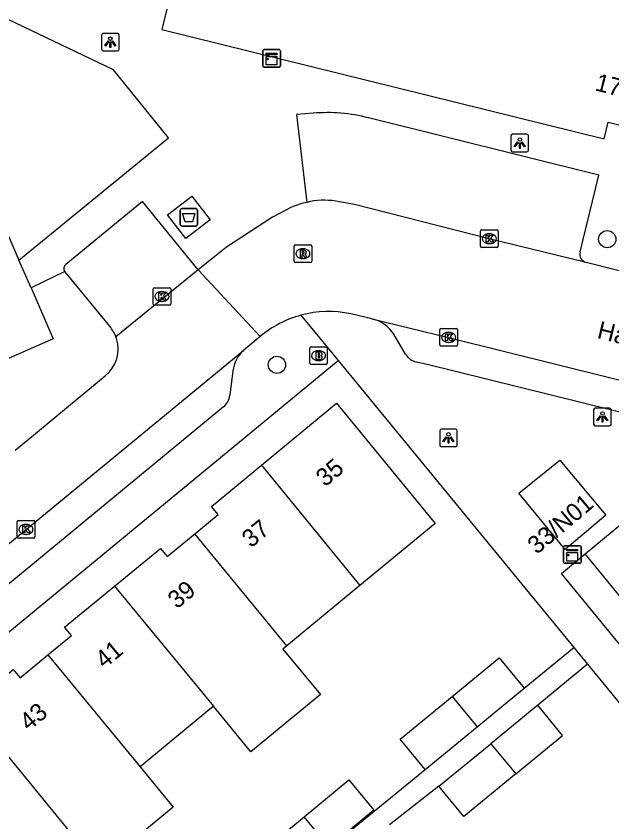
# Model space of a CAD drawing. Extents: x 161771 to 163125, y 382479 to 383177.
# Drawn here: x 162001.45 to 162035.24, y 383033.26 to 383078.97 of the extents above; entities that cross this region are included whole.
import ezdxf

# ---------------------------------------------------------------- set-up
doc = ezdxf.new("R2010")
doc.units = 0
for name, color, linetype in [('IMGEO_Afval_apart_plaats', 7, 'Continuous'), ('IMGEO_Boom', 7, 'Continuous'), ('IMGEO_Brandkraan', 7, 'Continuous'), ('IMGEO_Groenvoorziening', 7, 'Continuous'), ('IMGEO_Kast', 7, 'Continuous'), ('IMGEO_Kolk', 7, 'Continuous'), ('IMGEO_Lichtpunt', 7, 'Continuous'), ('IMGEO_Openbare_ruimte_label', 7, 'Continuous'), ('IMGEO_Pand', 7, 'Continuous'), ('IMGEO_Pand_nummerreeks', 7, 'Continuous'), ('IMGEO_Rijbaan_lokaal_open', 7, 'Continuous'), ('IMGEO_Rioolput', 7, 'Continuous'), ('IMGEO_Voetpad_gesloten', 7, 'Continuous'), ('IMGEO_Voetpad_open', 7, 'Continuous')]:
    doc.layers.add(name, color=color, linetype=linetype)

msp = doc.modelspace()

# ---------------------------------------------------------------- linework, layer by layer
at = {"layer": 'IMGEO_Afval_apart_plaats'}
for p, q in [((162010.848, 383068.055), (162011.638, 383068.055)), ((162011.638, 383068.055), (162010.848, 383068.055)), ((162010.748, 383067.155), (162010.748, 383067.955)), ((162010.748, 383067.955), (162010.748, 383067.155)), ((162011.738, 383067.955), (162011.738, 383067.155)), ((162011.738, 383067.155), (162011.738, 383067.955)), ((162011.638, 383067.055), (162010.848, 383067.055)), ((162010.848, 383067.055), (162011.638, 383067.055))]:
    msp.add_line(p, q, dxfattribs=at)
msp.add_lwpolyline([(162010.891, 383067.769), (162011.595, 383067.769), (162011.446, 383067.299), (162011.04, 383067.299), (162010.891, 383067.769)], dxfattribs=at)
for centre, start, end in [((162010.848, 383067.955), 90, 180), ((162010.848, 383067.955), 90, 180), ((162011.638, 383067.955), 0, 90), ((162011.638, 383067.955), 360, 90), ((162010.848, 383067.155), 180, 270), ((162010.848, 383067.155), 180, 270), ((162011.638, 383067.155), 270, 0), ((162011.638, 383067.155), 270, 0)]:
    msp.add_arc(centre, 0.1, start, end, dxfattribs=at)
at = {"layer": 'IMGEO_Boom'}
for centre in [(162034.979, 383066.316), (162016.243, 383059.189)]:
    msp.add_circle(centre, 0.489, dxfattribs=at)
at = {"layer": 'IMGEO_Brandkraan'}
for p, q in [((162018.101, 383059.285), (162018.101, 383060.137)), ((162018.176, 383060.211), (162019.028, 383060.211)), ((162018.589, 383059.991), (162018.614, 383059.991)), ((162019.102, 383060.137), (162019.102, 383059.285)), ((162018.612, 383059.431), (162018.587, 383059.431)), ((162019.028, 383059.211), (162018.176, 383059.211))]:
    msp.add_line(p, q, dxfattribs=at)
for points in [[(162018.101, 383059.285), (162018.101, 383060.137)], [(162018.176, 383060.211), (162019.028, 383060.211)], [(162018.449, 383059.911), (162018.449, 383059.511), (162018.662, 383059.511)], [(162018.68, 383059.911), (162018.449, 383059.911)], [(162018.628, 383059.83), (162018.574, 383059.83), (162018.574, 383059.754)], [(162019.102, 383060.137), (162019.102, 383059.285)], [(162018.574, 383059.754), (162018.627, 383059.754)], [(162018.636, 383059.678), (162018.574, 383059.678), (162018.574, 383059.597)], [(162018.574, 383059.597), (162018.636, 383059.597)], [(162019.028, 383059.211), (162018.176, 383059.211)]]:
    msp.add_lwpolyline(points, dxfattribs=at)
for centre, radius, start, end in [((162018.178, 383060.135), 0.0765, 91.552, 178.448), ((162018.178, 383060.135), 0.0765, 91.552, 178.448), ((162018.629, 383059.792), 0.0379, 267.8285, 90.9355), ((162018.684, 383059.766), 0.145, 59.4692, 91.5367), ((162018.709, 383059.813), 0.0922, 285.5137, 58.1501), ((162019.026, 383060.135), 0.0765, 1.552, 88.448), ((162019.026, 383060.135), 0.0765, 1.552, 88.448), ((162018.637, 383059.637), 0.0404, 269.8759, 90.5077), ((162018.668, 383059.762), 0.251, 268.6676, 293.5347), ((162018.714, 383059.621), 0.105, 301.3115, 78.989), ((162018.178, 383059.287), 0.0765, 181.552, 268.448), ((162018.178, 383059.287), 0.0765, 181.552, 268.448), ((162019.026, 383059.287), 0.0765, 271.552, 358.448), ((162019.026, 383059.287), 0.0765, 271.552, 358.448)]:
    msp.add_arc(centre, radius, start, end, dxfattribs=at)
for centre, major_axis, ratio, start_param, end_param in [((162018.588, 383059.711), (-0.387, 0.002), 0.722429, 4.712389, 7.853982), ((162018.613, 383059.711), (-0.39, 0.002), 0.717154, 1.570796, 4.712389)]:
    msp.add_ellipse(centre, major_axis=major_axis, ratio=ratio, start_param=start_param, end_param=end_param, dxfattribs=at)
at = {"layer": 'IMGEO_Groenvoorziening'}
msp.add_lwpolyline([(162041.559, 383038.907), (162034.668, 383047.307), (162033.719, 383048.469)], dxfattribs=at)
at = {"layer": 'IMGEO_Kast'}
for p, q in [((162015.439, 383076.146), (162015.439, 383076.987)), ((162015.439, 383076.987), (162015.439, 383076.146)), ((162015.514, 383077.071), (162016.355, 383077.071)), ((162016.355, 383077.071), (162015.514, 383077.071)), ((162016.439, 383076.996), (162016.439, 383076.155)), ((162016.439, 383076.155), (162016.439, 383076.996)), ((162016.364, 383076.071), (162015.523, 383076.071)), ((162015.523, 383076.071), (162016.364, 383076.071)), ((162032.575, 383048.931), (162033.416, 383048.931)), ((162033.416, 383048.931), (162032.575, 383048.931)), ((162033.5, 383048.856), (162033.5, 383048.015)), ((162033.5, 383048.015), (162033.5, 383048.856)), ((162032.5, 383048.006), (162032.5, 383048.847)), ((162032.5, 383048.847), (162032.5, 383048.006)), ((162033.425, 383047.931), (162032.584, 383047.931)), ((162032.584, 383047.931), (162033.425, 383047.931))]:
    msp.add_line(p, q, dxfattribs=at)
for points in [[(162015.634, 383076.861), (162016.234, 383076.861), (162016.234, 383076.776), (162015.634, 383076.776), (162015.634, 383076.861)], [(162015.634, 383076.686), (162016.234, 383076.686), (162016.234, 383076.197), (162015.634, 383076.197), (162015.634, 383076.686)], [(162032.695, 383048.721), (162033.295, 383048.721), (162033.295, 383048.636), (162032.695, 383048.636), (162032.695, 383048.721)], [(162032.695, 383048.546), (162033.295, 383048.546), (162033.295, 383048.057), (162032.695, 383048.057), (162032.695, 383048.546)]]:
    msp.add_lwpolyline(points, dxfattribs=at)
for centre in [(162015.718, 383076.535), (162032.779, 383048.395)]:
    msp.add_circle(centre, 0.0377, dxfattribs=at)
for centre, start, end in [((162015.517, 383076.993), 92.4484, 184.2845), ((162015.517, 383076.993), 92.4484, 184.2845), ((162016.361, 383076.993), 2.4484, 94.2845), ((162016.361, 383076.993), 2.4484, 94.2845), ((162015.517, 383076.149), 182.4484, 274.2845), ((162015.517, 383076.149), 182.4484, 274.2845), ((162016.361, 383076.149), 272.4484, 4.2845), ((162016.361, 383076.149), 272.4484, 4.2845), ((162032.578, 383048.853), 92.4484, 184.2845), ((162032.578, 383048.853), 92.4484, 184.2845), ((162033.422, 383048.853), 2.4484, 94.2845), ((162033.422, 383048.853), 2.4484, 94.2845), ((162032.578, 383048.009), 182.4484, 274.2845), ((162032.578, 383048.009), 182.4484, 274.2845), ((162033.422, 383048.009), 272.4484, 4.2845), ((162033.422, 383048.009), 272.4484, 4.2845)]:
    msp.add_arc(centre, 0.0779, start, end, dxfattribs=at)
at = {"layer": 'IMGEO_Kolk'}
for p, q in [((162027.789, 383065.916), (162027.789, 383066.768)), ((162027.864, 383066.842), (162028.716, 383066.842)), ((162028.79, 383066.768), (162028.79, 383065.916)), ((162028.277, 383066.622), (162028.302, 383066.622)), ((162028.716, 383065.842), (162027.864, 383065.842)), ((162028.3, 383066.062), (162028.275, 383066.062)), ((162009.221, 383062.639), (162009.221, 383063.491)), ((162009.296, 383063.565), (162010.148, 383063.565)), ((162010.222, 383063.491), (162010.222, 383062.639)), ((162009.709, 383063.345), (162009.734, 383063.345)), ((162009.732, 383062.785), (162009.707, 383062.785)), ((162010.148, 383062.565), (162009.296, 383062.565)), ((162025.557, 383061.244), (162026.409, 383061.244)), ((162025.482, 383060.318), (162025.482, 383061.17)), ((162025.97, 383061.024), (162025.995, 383061.024)), ((162026.483, 383061.17), (162026.483, 383060.318)), ((162025.993, 383060.464), (162025.968, 383060.464)), ((162026.409, 383060.244), (162025.557, 383060.244)), ((162001.504, 383049.427), (162001.504, 383050.279)), ((162001.579, 383050.353), (162002.431, 383050.353)), ((162002.505, 383050.279), (162002.505, 383049.427)), ((162001.992, 383050.133), (162002.017, 383050.133)), ((162002.431, 383049.353), (162001.579, 383049.353)), ((162002.015, 383049.573), (162001.99, 383049.573))]:
    msp.add_line(p, q, dxfattribs=at)
for points in [[(162027.789, 383065.916), (162027.789, 383066.768)], [(162027.864, 383066.842), (162028.716, 383066.842)], [(162028.79, 383066.768), (162028.79, 383065.916)], [(162028.11, 383066.542), (162028.233, 383066.542), (162028.233, 383066.391), (162028.363, 383066.542), (162028.527, 383066.542), (162028.381, 383066.391), (162028.534, 383066.142), (162028.382, 383066.142), (162028.297, 383066.306), (162028.233, 383066.239), (162028.233, 383066.142), (162028.11, 383066.142), (162028.11, 383066.542)], [(162028.716, 383065.842), (162027.864, 383065.842)], [(162009.221, 383062.639), (162009.221, 383063.491)], [(162009.296, 383063.565), (162010.148, 383063.565)], [(162010.222, 383063.491), (162010.222, 383062.639)], [(162009.542, 383063.265), (162009.665, 383063.265), (162009.665, 383063.114), (162009.795, 383063.265), (162009.959, 383063.265), (162009.813, 383063.114), (162009.966, 383062.865), (162009.814, 383062.865), (162009.729, 383063.029), (162009.665, 383062.962), (162009.665, 383062.865), (162009.542, 383062.865), (162009.542, 383063.265)], [(162010.148, 383062.565), (162009.296, 383062.565)], [(162025.557, 383061.244), (162026.409, 383061.244)], [(162025.482, 383060.318), (162025.482, 383061.17)], [(162025.803, 383060.944), (162025.926, 383060.944), (162025.926, 383060.793), (162026.056, 383060.944), (162026.22, 383060.944), (162026.074, 383060.793), (162026.227, 383060.544), (162026.075, 383060.544), (162025.99, 383060.708), (162025.926, 383060.641), (162025.926, 383060.544), (162025.803, 383060.544), (162025.803, 383060.944)], [(162026.483, 383061.17), (162026.483, 383060.318)], [(162026.409, 383060.244), (162025.557, 383060.244)], [(162001.504, 383049.427), (162001.504, 383050.279)], [(162001.579, 383050.353), (162002.431, 383050.353)], [(162002.505, 383050.279), (162002.505, 383049.427)], [(162001.825, 383050.053), (162001.948, 383050.053), (162001.948, 383049.902), (162002.078, 383050.053), (162002.242, 383050.053), (162002.096, 383049.902), (162002.249, 383049.653), (162002.097, 383049.653), (162002.012, 383049.817), (162001.948, 383049.75), (162001.948, 383049.653), (162001.825, 383049.653), (162001.825, 383050.053)], [(162002.431, 383049.353), (162001.579, 383049.353)]]:
    msp.add_lwpolyline(points, dxfattribs=at)
for centre, start, end in [((162027.866, 383066.766), 91.552, 178.448), ((162027.866, 383066.766), 91.552, 178.448), ((162028.714, 383066.766), 1.552, 88.448), ((162028.714, 383066.766), 1.552, 88.448), ((162027.866, 383065.918), 181.552, 268.448), ((162027.866, 383065.918), 181.552, 268.448), ((162028.714, 383065.918), 271.552, 358.448), ((162028.714, 383065.918), 271.552, 358.448), ((162009.298, 383063.489), 91.552, 178.448), ((162009.298, 383063.489), 91.552, 178.448), ((162010.146, 383063.489), 1.552, 88.448), ((162010.146, 383063.489), 1.552, 88.448), ((162009.298, 383062.641), 181.552, 268.448), ((162009.298, 383062.641), 181.552, 268.448), ((162010.146, 383062.641), 271.552, 358.448), ((162010.146, 383062.641), 271.552, 358.448), ((162025.559, 383061.168), 91.552, 178.448), ((162025.559, 383061.168), 91.552, 178.448), ((162026.407, 383061.168), 1.552, 88.448), ((162026.407, 383061.168), 1.552, 88.448), ((162025.559, 383060.32), 181.552, 268.448), ((162025.559, 383060.32), 181.552, 268.448), ((162026.407, 383060.32), 271.552, 358.448), ((162026.407, 383060.32), 271.552, 358.448), ((162001.581, 383050.277), 91.552, 178.448), ((162001.581, 383050.277), 91.552, 178.448), ((162002.429, 383050.277), 1.552, 88.448), ((162002.429, 383050.277), 1.552, 88.448), ((162001.581, 383049.429), 181.552, 268.448), ((162001.581, 383049.429), 181.552, 268.448), ((162002.429, 383049.429), 271.552, 358.448), ((162002.429, 383049.429), 271.552, 358.448)]:
    msp.add_arc(centre, 0.0765, start, end, dxfattribs=at)
for centre, major_axis, ratio, start_param, end_param in [((162028.276, 383066.342), (-0.387, 0.002), 0.722429, 4.712389, 7.853982), ((162028.301, 383066.342), (-0.39, 0.002), 0.717154, 1.570796, 4.712389), ((162009.708, 383063.065), (-0.387, 0.002), 0.722429, 4.712389, 7.853982), ((162009.733, 383063.065), (-0.39, 0.002), 0.717154, 1.570796, 4.712389), ((162025.969, 383060.744), (-0.387, 0.002), 0.722429, 4.712389, 7.853982), ((162025.994, 383060.744), (-0.39, 0.002), 0.717154, 1.570796, 4.712389), ((162001.991, 383049.853), (-0.387, 0.002), 0.722429, 4.712389, 7.853982), ((162002.016, 383049.853), (-0.39, 0.002), 0.717154, 1.570796, 4.712389)]:
    msp.add_ellipse(centre, major_axis=major_axis, ratio=ratio, start_param=start_param, end_param=end_param, dxfattribs=at)
at = {"layer": 'IMGEO_Lichtpunt'}
for p, q in [((162006.298, 383077.895), (162006.298, 383077.088)), ((162006.298, 383077.895), (162006.298, 383077.088)), ((162007.2, 383077.99), (162006.392, 383077.99)), ((162007.2, 383077.99), (162006.392, 383077.99)), ((162007.294, 383077.088), (162007.294, 383077.895)), ((162007.294, 383077.088), (162007.294, 383077.895)), ((162006.392, 383076.994), (162007.2, 383076.994)), ((162006.392, 383076.994), (162007.2, 383076.994)), ((162029.52, 383072.173), (162029.52, 383071.366)), ((162029.52, 383072.173), (162029.52, 383071.366)), ((162030.422, 383072.268), (162029.614, 383072.268)), ((162030.422, 383072.268), (162029.614, 383072.268)), ((162030.516, 383071.366), (162030.516, 383072.173)), ((162030.516, 383071.366), (162030.516, 383072.173)), ((162029.614, 383071.272), (162030.422, 383071.272)), ((162029.614, 383071.272), (162030.422, 383071.272)), ((162034.209, 383056.634), (162034.209, 383055.827)), ((162034.209, 383056.634), (162034.209, 383055.827)), ((162035.111, 383056.729), (162034.303, 383056.729)), ((162035.111, 383056.729), (162034.303, 383056.729)), ((162035.205, 383055.827), (162035.205, 383056.634)), ((162035.205, 383055.827), (162035.205, 383056.634)), ((162034.303, 383055.733), (162035.111, 383055.733)), ((162034.303, 383055.733), (162035.111, 383055.733)), ((162025.475, 383055.448), (162025.475, 383054.641)), ((162025.475, 383055.448), (162025.475, 383054.641)), ((162026.377, 383055.543), (162025.569, 383055.543)), ((162026.377, 383055.543), (162025.569, 383055.543)), ((162026.471, 383054.641), (162026.471, 383055.448)), ((162026.471, 383054.641), (162026.471, 383055.448)), ((162025.569, 383054.547), (162026.377, 383054.547)), ((162025.569, 383054.547), (162026.377, 383054.547))]:
    msp.add_line(p, q, dxfattribs=at)
for points in [[(162006.672, 383077.559), (162006.711, 383077.531), (162006.523, 383077.269), (162006.485, 383077.296), (162006.672, 383077.559)], [(162006.774, 383077.511), (162006.821, 383077.511), (162006.821, 383077.189), (162006.774, 383077.189), (162006.774, 383077.511)], [(162006.884, 383077.531), (162006.922, 383077.558), (162007.109, 383077.296), (162007.07, 383077.268), (162006.884, 383077.531)], [(162029.894, 383071.837), (162029.933, 383071.809), (162029.745, 383071.547), (162029.707, 383071.574), (162029.894, 383071.837)], [(162029.996, 383071.789), (162030.043, 383071.789), (162030.043, 383071.467), (162029.996, 383071.467), (162029.996, 383071.789)], [(162030.106, 383071.809), (162030.144, 383071.836), (162030.331, 383071.574), (162030.292, 383071.546), (162030.106, 383071.809)], [(162034.583, 383056.298), (162034.622, 383056.27), (162034.434, 383056.008), (162034.396, 383056.035), (162034.583, 383056.298)], [(162034.685, 383056.25), (162034.732, 383056.25), (162034.732, 383055.928), (162034.685, 383055.928), (162034.685, 383056.25)], [(162034.795, 383056.27), (162034.833, 383056.297), (162035.02, 383056.035), (162034.981, 383056.007), (162034.795, 383056.27)], [(162025.849, 383055.112), (162025.888, 383055.084), (162025.7, 383054.822), (162025.662, 383054.849), (162025.849, 383055.112)], [(162025.951, 383055.064), (162025.998, 383055.064), (162025.998, 383054.742), (162025.951, 383054.742), (162025.951, 383055.064)], [(162026.061, 383055.084), (162026.099, 383055.111), (162026.286, 383054.849), (162026.247, 383054.821), (162026.061, 383055.084)]]:
    msp.add_lwpolyline(points, dxfattribs=at)
for centre in [(162006.797, 383077.693), (162030.019, 383071.971), (162034.708, 383056.432), (162025.974, 383055.246)]:
    msp.add_circle(centre, 0.0994, dxfattribs=at)
for centre, start, end in [((162006.392, 383077.895), 90, 180), ((162006.392, 383077.895), 90, 180), ((162007.2, 383077.895), 0, 90), ((162007.2, 383077.895), 0, 90), ((162006.392, 383077.088), 180, 270), ((162006.392, 383077.088), 180, 270), ((162007.2, 383077.088), 270, 0), ((162007.2, 383077.088), 270, 360), ((162029.614, 383072.173), 90, 180), ((162029.614, 383072.173), 90, 180), ((162030.422, 383072.173), 0, 90), ((162030.422, 383072.173), 0, 90), ((162029.614, 383071.366), 180, 270), ((162029.614, 383071.366), 180, 270), ((162030.422, 383071.366), 270, 0), ((162030.422, 383071.366), 270, 360), ((162034.303, 383056.634), 90, 180), ((162034.303, 383056.634), 90, 180), ((162035.111, 383056.634), 0, 90), ((162035.111, 383056.634), 0, 90), ((162034.303, 383055.827), 180, 270), ((162034.303, 383055.827), 180, 270), ((162035.111, 383055.827), 270, 0), ((162035.111, 383055.827), 270, 360), ((162025.569, 383055.448), 90, 180), ((162025.569, 383055.448), 90, 180), ((162026.377, 383055.448), 0, 90), ((162026.377, 383055.448), 0, 90), ((162025.569, 383054.641), 180, 270), ((162025.569, 383054.641), 180, 270), ((162026.377, 383054.641), 270, 0), ((162026.377, 383054.641), 270, 360)]:
    msp.add_arc(centre, 0.0946, start, end, dxfattribs=at)
at = {"layer": 'IMGEO_Pand'}
for points in [[(162007.929, 383084.205), (162008.083, 383084.167), (162011.001, 383083.447), (162009.707, 383078.205), (162034.801, 383072.012), (162035.033, 383072.954), (162039.519, 383071.847), (162039.835, 383073.131), (162040.519, 383072.961), (162039.99, 383070.731), (162050.287, 383068.19)], [(162000.124, 383068.522), (162001.604, 383065.134)], [(162002.297, 383063.547), (162001.604, 383065.134)], [(162002.297, 383063.547), (162003.558, 383060.66), (161996.747, 383057.684)], [(162015.367, 383053.506), (162019.629, 383057.022), (162025.22, 383050.185), (162020.953, 383046.668)], [(162011.584, 383049.607), (162012.905, 383050.697), (162012.523, 383051.159), (162015.367, 383053.506)], [(162015.367, 383053.506), (162020.953, 383046.668)], [(162029.962, 383051.901), (162032.295, 383053.785), (162034.894, 383050.661), (162032.584, 383048.716), (162029.962, 383051.901)], [(162007.036, 383046.635), (162009.634, 383048.776), (162010.013, 383048.311), (162011.584, 383049.607)], [(162016.809, 383043.253), (162011.584, 383049.607)], [(162003.25, 383042.738), (162004.583, 383043.836), (162004.201, 383044.299), (162007.036, 383046.635)], [(162007.036, 383046.635), (162012.642, 383039.818)], [(162020.953, 383046.668), (162016.809, 383043.253)], [(162016.809, 383043.253), (162016.581, 383043.065), (162018.706, 383040.487), (162014.764, 383037.237), (162012.642, 383039.818)], [(161998.709, 383039.772), (162000, 383040.837), (162001.29, 383041.901), (162001.674, 383041.439), (162003.25, 383042.738)], [(162003.25, 383042.738), (162008.483, 383036.39)], [(162026.184, 383040.378), (162028.847, 383042.563), (162030.261, 383040.839)], [(162027.595, 383038.651), (162030.261, 383040.839)], [(162024.656, 383036.24), (162023.242, 383037.964), (162026.184, 383040.378)], [(162026.184, 383040.378), (162027.595, 383038.651)], [(162006.175, 383030.653), (162004.3, 383032.943), (162000, 383038.195), (161998.709, 383039.772)], [(162012.642, 383039.818), (162008.483, 383036.39)], [(162031.041, 383039.888), (162028.374, 383037.699)], [(162029.792, 383035.991), (162032.45, 383038.172), (162031.041, 383039.888)], [(162024.656, 383036.24), (162027.595, 383038.651)], [(162025.436, 383035.289), (162028.374, 383037.699)], [(162028.374, 383037.699), (162029.792, 383035.991)], [(162008.483, 383036.39), (162010.366, 383034.1), (162006.175, 383030.653)], [(162017.793, 383033.554), (162020.326, 383035.642), (162021.746, 383033.92), (162019.211, 383031.83)], [(162029.792, 383035.991), (162026.845, 383033.573), (162025.436, 383035.289)], [(162019.211, 383031.83), (162016.315, 383029.442), (162014.894, 383031.165), (162017.793, 383033.554)], [(162019.211, 383031.83), (162017.793, 383033.554)]]:
    msp.add_lwpolyline(points, dxfattribs=at)
at = {"layer": 'IMGEO_Rijbaan_lokaal_open'}
for points in [[(162017.068, 383068.133), (162015.989, 383067.568), (162013.375, 383065.857), (162011.776, 383064.583)], [(162033.778, 383064.992), (162028.286, 383066.342), (162020.65, 383068.276), (162019.594, 383068.478)], [(162037.223, 383064.125), (162033.778, 383064.992)], [(162011.776, 383064.583), (162007.115, 383060.775)], [(162015.295, 383060.796), (162011.776, 383064.583)], [(162021.635, 383061.806), (162020.433, 383062.078)], [(162021.635, 383061.806), (162025.979, 383060.745), (162047.822, 383055.314), (162067.664, 383050.45), (162069.085, 383050.1), (162072.115, 383049.331)], [(162007.142, 383060.681), (162007.115, 383060.775)], [(162015.295, 383060.796), (162014.364, 383060.022)], [(161954.449, 383010.709), (161958.818, 383014.267), (161963.107, 383017.828), (161972.581, 383025.628), (161988.094, 383038.411), (162000, 383048.208), (162014.364, 383060.022)], [(162001.395, 383054.34), (162002.116, 383054.935), (162006.502, 383058.56)]]:
    msp.add_lwpolyline(points, dxfattribs=at)
for centre, radius, start, end in [((162018.956, 383064.139), 4.386, 81.6411, 103.4669), ((162019.122, 383063.083), 5.452, 102.5792, 112.1364), ((162019.173, 383056.228), 5.984, 77.8472, 105.1911), ((162019.173, 383056.188), 6.022, 105.0908, 130.0843), ((162005.302, 383060.079), 1.936, 308.3079, 18.1104)]:
    msp.add_arc(centre, radius, start, end, dxfattribs=at)
at = {"layer": 'IMGEO_Rioolput'}
for p, q in [((162017.217, 383065.066), (162017.217, 383065.918)), ((162017.292, 383065.992), (162018.144, 383065.992)), ((162017.705, 383065.772), (162017.73, 383065.772)), ((162018.218, 383065.918), (162018.218, 383065.066)), ((162018.144, 383064.992), (162017.292, 383064.992)), ((162017.728, 383065.212), (162017.703, 383065.212))]:
    msp.add_line(p, q, dxfattribs=at)
for points in [[(162017.217, 383065.066), (162017.217, 383065.918)], [(162017.292, 383065.992), (162018.144, 383065.992)], [(162018.218, 383065.918), (162018.218, 383065.066)], [(162017.806, 383065.69), (162017.554, 383065.692), (162017.554, 383065.292)], [(162017.554, 383065.292), (162017.678, 383065.292), (162017.678, 383065.454), (162017.689, 383065.454)], [(162017.732, 383065.611), (162017.678, 383065.611), (162017.678, 383065.53)], [(162017.678, 383065.53), (162017.73, 383065.53)], [(162017.736, 383065.425), (162017.807, 383065.292), (162017.947, 383065.292), (162017.882, 383065.418)], [(162018.144, 383064.992), (162017.292, 383064.992)]]:
    msp.add_lwpolyline(points, dxfattribs=at)
for centre, radius, start, end in [((162017.294, 383065.916), 0.0765, 91.552, 178.448), ((162017.294, 383065.916), 0.0765, 91.552, 178.448), ((162018.142, 383065.916), 0.0765, 1.552, 88.448), ((162018.142, 383065.916), 0.0765, 1.552, 88.448), ((162017.688, 383065.401), 0.0533, 26.0293, 88.6989), ((162017.714, 383065.719), 0.19, 274.7715, 282.9687), ((162017.738, 383065.515), 0.0964, 77.0061, 93.1865), ((162017.752, 383065.572), 0.0378, 276.6634, 79.6772), ((162017.805, 383065.58), 0.109, 350.3612, 89.416), ((162017.803, 383065.58), 0.112, 277.5842, 350.9817), ((162017.787, 383065.365), 0.108, 29.5134, 73.7905), ((162017.294, 383065.068), 0.0765, 181.552, 268.448), ((162017.294, 383065.068), 0.0765, 181.552, 268.448), ((162018.142, 383065.068), 0.0765, 271.552, 358.448), ((162018.142, 383065.068), 0.0765, 271.552, 358.448)]:
    msp.add_arc(centre, radius, start, end, dxfattribs=at)
for centre, major_axis, ratio, start_param, end_param in [((162017.704, 383065.492), (-0.387, 0.002), 0.722429, 4.712389, 7.853982), ((162017.729, 383065.492), (-0.39, 0.002), 0.717154, 1.570796, 4.712389)]:
    msp.add_ellipse(centre, major_axis=major_axis, ratio=ratio, start_param=start_param, end_param=end_param, dxfattribs=at)
at = {"layer": 'IMGEO_Voetpad_gesloten'}
msp.add_lwpolyline([(162011.41, 383068.758), (162012.449, 383067.416), (162011.075, 383066.353), (162010.036, 383067.695), (162011.41, 383068.758)], dxfattribs=at)
at = {"layer": 'IMGEO_Voetpad_open'}
for points in [[(162001.604, 383065.134), (162010.087, 383072.066), (162006.977, 383075.925), (161994.602, 383081.847)], [(162018.295, 383073.458), (162017.36, 383073.386), (162017.935, 383068.404)], [(162033.437, 383065.59), (162034.501, 383069.954), (162021.438, 383073.197)], [(162011.776, 383064.583), (162008.62, 383068.446), (162004.267, 383064.885)], [(162004.206, 383064.476), (162002.297, 383063.547)], [(162006.759, 383061.373), (162004.206, 383064.476)], [(162017.605, 383062.003), (162019.717, 383059.44)], [(162023.531, 383059.798), (162022.879, 383060.925)], [(161956.028, 383001.349), (161954.345, 383005.756), (161958.418, 383008.932), (162000, 383043.194), (162019.717, 383059.44)], [(162019.717, 383059.44), (162033.081, 383043.154)], [(162068.875, 383048.306), (162024.691, 383059.219), (162024.15, 383059.344)], [(162013.745, 383058.844), (162013.566, 383057.467)], [(162013.207, 383056.799), (162000, 383045.919), (161963.694, 383016.025), (161957.739, 383011.105)], [(162033.719, 383048.469), (162036.895, 383051.094)], [(162043.635, 383033.636), (162032.377, 383047.36), (162033.719, 383048.469)], [(162030.261, 383040.839), (162033.081, 383043.154)], [(162033.081, 383043.154), (162033.862, 383042.203)], [(162033.862, 383042.203), (162031.041, 383039.888)], [(162033.862, 383042.203), (162047.215, 383025.93), (162045.451, 383024.477)], [(162013.487, 383027.111), (162024.656, 383036.24)], [(162025.436, 383035.289), (162022.631, 383033.089)]]:
    msp.add_lwpolyline(points, dxfattribs=at)
for centre, radius, start, end in [((162019.12, 383064.339), 9.156, 75.3354, 95.1705), ((162033.908, 383065.463), 0.488, 164.8675, 254.5191), ((162004.482, 383064.644), 0.323, 131.7137, 211.3206), ((162021.132, 383059.776), 2.091, 33.3168, 76.071), ((162005.016, 383059.931), 2.262, 21.9171, 39.615), ((162015.662, 383058.589), 1.934, 132.1513, 172.4078), ((162024.458, 383060.413), 1.113, 213.5614, 253.9229), ((162012.687, 383057.509), 0.88, 306.2125, 357.2781)]:
    msp.add_arc(centre, radius, start, end, dxfattribs=at)

# ---------------------------------------------------------------- texts
at = {"layer": 'IMGEO_Openbare_ruimte_label'}
msp.add_text('Havensingel', height=1, rotation=346.1722, dxfattribs=at).set_placement((162034.353, 383060.718))
at = {"layer": 'IMGEO_Pand_nummerreeks'}
for s, rotation, p in [('172-234', 345.8537, (162034.236, 383074.766)), ('35', 39.484, (162018.975, 383052.234)), ('33/N01', 40.1009, (162030.985, 383048.4)), ('37', 39.484, (162014.772, 383048.771)), ('39', 39.4825, (162010.571, 383045.309)), ('41', 39.484, (162006.455, 383041.919)), ('43', 39.484, (162002.165, 383038.384))]:
    msp.add_text(s, height=1, rotation=rotation, dxfattribs=at).set_placement(p)

doc.saveas('drawing.dxf')
